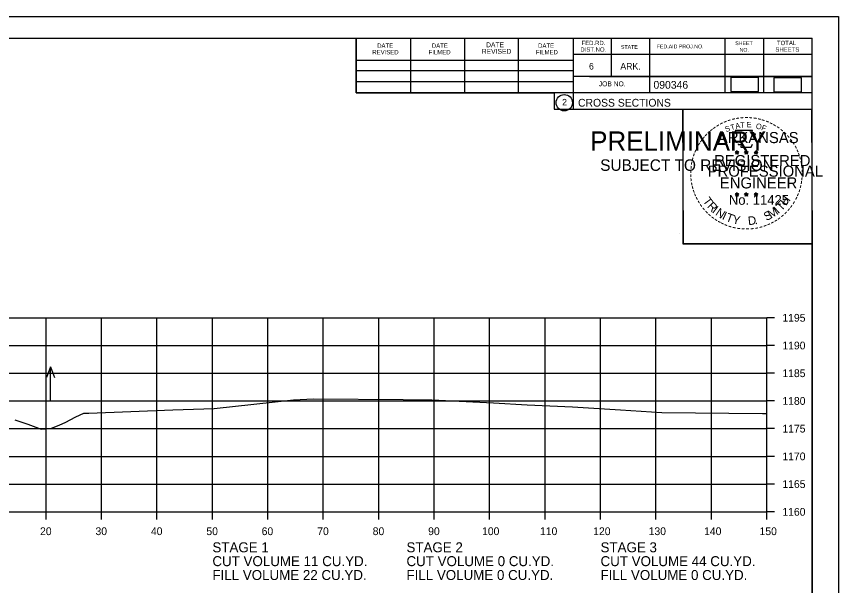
# Model space of a CAD drawing. Extents: x 1368971 to 1374497, y 378717 to 381839.
# Drawn here: x 1371067.4 to 1371215.6, y 378827.8 to 378930.4 of the extents above; entities that cross this region are included whole.
import ezdxf

# ---------------------------------------------------------------- set-up
doc = ezdxf.new("R2010")
doc.units = 0
for name, color, linetype in [('R_Axis', 7, 'Continuous'), ('R_Axis Annot', 7, 'Continuous'), ('R_Border', 7, 'Continuous'), ('R_Border PE', 7, 'Continuous'), ('R_Border Prem', 7, 'Continuous'), ('R_Exist Surface', 7, 'Continuous'), ('R_Grid', 7, 'Continuous'), ('R_No Plot', 7, 'Continuous'), ('R_Water', 7, 'Continuous'), ('R_Water Annot', 7, 'Continuous')]:
    doc.layers.add(name, color=color, linetype=linetype)

msp = doc.modelspace()

# ---------------------------------------------------------------- linework, layer by layer
at = {"layer": 'R_Axis'}
for p, q in [((1371202.71, 378841.06), (1371202.71, 378876.06)), ((1371204.11, 378876.06), (1371202.71, 378876.06)), ((1371204.11, 378871.06), (1371202.71, 378871.06)), ((1371204.11, 378866.06), (1371202.71, 378866.06)), ((1371204.11, 378861.06), (1371202.71, 378861.06)), ((1371204.11, 378856.06), (1371202.71, 378856.06)), ((1371204.11, 378851.06), (1371202.71, 378851.06)), ((1371204.11, 378846.06), (1371202.71, 378846.06)), ((1370902.71, 378841.06), (1371202.71, 378841.06)), ((1371072.71, 378839.66), (1371072.71, 378841.06)), ((1371082.71, 378839.66), (1371082.71, 378841.06)), ((1371092.71, 378839.66), (1371092.71, 378841.06)), ((1371102.71, 378839.66), (1371102.71, 378841.06)), ((1371112.71, 378839.66), (1371112.71, 378841.06)), ((1371122.71, 378839.66), (1371122.71, 378841.06)), ((1371132.71, 378839.66), (1371132.71, 378841.06)), ((1371142.71, 378839.66), (1371142.71, 378841.06)), ((1371152.71, 378839.66), (1371152.71, 378841.06)), ((1371162.71, 378839.66), (1371162.71, 378841.06)), ((1371172.71, 378839.66), (1371172.71, 378841.06)), ((1371182.71, 378839.66), (1371182.71, 378841.06)), ((1371192.71, 378839.66), (1371192.71, 378841.06)), ((1371202.71, 378839.66), (1371202.71, 378841.06)), ((1371204.11, 378841.06), (1371202.71, 378841.06))]:
    msp.add_line(p, q, dxfattribs=at)
at = {"layer": 'R_Border'}
for p, q in [((1370894.71, 378926.52), (1371210.89, 378926.52)), ((1371128.63, 378916.64), (1371128.63, 378926.52)), ((1371138.49, 378916.64), (1371138.49, 378926.32)), ((1371148.25, 378916.64), (1371148.25, 378926.32)), ((1371157.93, 378916.64), (1371157.93, 378926.32)), ((1371167.79, 378926.52), (1371167.79, 378913.72)), ((1371174.63, 378926.52), (1371174.63, 378919.58)), ((1371181.57, 378926.52), (1371181.57, 378916.64)), ((1371195.15, 378926.52), (1371195.15, 378916.64)), ((1371202.09, 378926.52), (1371202.09, 378916.64)), ((1371210.89, 378721.06), (1371210.89, 378926.52)), ((1371128.63, 378922.5), (1371167.79, 378922.5)), ((1371210.89, 378923.58), (1371167.79, 378923.58)), ((1371210.89, 378923.6), (1371210.89, 378923.6)), ((1371128.63, 378920.64), (1371167.79, 378920.64)), ((1371210.89, 378919.58), (1371167.79, 378919.58)), ((1371170.75, 378919.58), (1371210.89, 378919.58)), ((1371128.63, 378916.64), (1371128.63, 378918.7)), ((1371128.63, 378918.7), (1371167.79, 378918.7)), ((1371210.89, 378916.64), (1371128.63, 378916.64)), ((1371167.79, 378913.72), (1371210.89, 378913.72))]:
    msp.add_line(p, q, dxfattribs=at)
msp.add_circle((1371166.17, 378914.86), 1.47, dxfattribs=at)
at = {"layer": 'R_Border PE'}
for p, q in [((1371196.97, 378905.98), (1371197.32, 378905.87)), ((1371196.97, 378905.98), (1371197.23, 378905.93)), ((1371196.97, 378905.98), (1371197.21, 378905.85)), ((1371197.11, 378905.57), (1371197.32, 378905.87)), ((1371197.32, 378906.23), (1371197.28, 378905.98)), ((1371197.32, 378905.87), (1371197.32, 378906.23)), ((1371197.32, 378906.23), (1371197.37, 378905.98)), ((1371197.67, 378905.98), (1371197.32, 378905.87)), ((1371197.54, 378905.57), (1371197.32, 378905.87)), ((1371197.67, 378905.98), (1371197.38, 378905.93)), ((1371197.54, 378905.57), (1371197.4, 378905.86)), ((1371197.67, 378905.98), (1371197.47, 378905.87)), ((1371198.64, 378905.98), (1371198.99, 378905.87)), ((1371198.64, 378905.98), (1371198.9, 378905.93)), ((1371198.64, 378905.98), (1371198.88, 378905.85)), ((1371198.78, 378905.57), (1371198.99, 378905.87)), ((1371198.99, 378906.23), (1371198.95, 378905.98)), ((1371198.99, 378905.87), (1371198.99, 378906.23)), ((1371198.99, 378906.23), (1371199.04, 378905.98)), ((1371199.34, 378905.98), (1371198.99, 378905.87)), ((1371199.21, 378905.57), (1371198.99, 378905.87)), ((1371199.34, 378905.98), (1371199.05, 378905.93)), ((1371199.21, 378905.57), (1371199.07, 378905.86)), ((1371199.34, 378905.98), (1371199.14, 378905.87)), ((1371200.41, 378905.96), (1371200.76, 378905.85)), ((1371200.41, 378905.96), (1371200.66, 378905.92)), ((1371200.41, 378905.96), (1371200.64, 378905.84)), ((1371200.54, 378905.56), (1371200.76, 378905.85)), ((1371200.76, 378906.22), (1371200.72, 378905.97)), ((1371200.76, 378905.85), (1371200.76, 378906.22)), ((1371200.76, 378906.22), (1371200.81, 378905.97)), ((1371201.1, 378905.96), (1371200.76, 378905.85)), ((1371200.97, 378905.56), (1371200.76, 378905.85)), ((1371201.1, 378905.96), (1371200.82, 378905.92)), ((1371200.97, 378905.56), (1371200.83, 378905.85)), ((1371201.1, 378905.96), (1371200.9, 378905.86)), ((1371197.11, 378905.57), (1371197.23, 378905.81)), ((1371197.11, 378905.57), (1371197.32, 378905.79)), ((1371197.54, 378905.57), (1371197.32, 378905.78)), ((1371198.78, 378905.57), (1371198.9, 378905.81)), ((1371198.78, 378905.57), (1371198.99, 378905.79)), ((1371199.21, 378905.57), (1371198.99, 378905.78)), ((1371200.54, 378905.56), (1371200.67, 378905.8)), ((1371200.54, 378905.56), (1371200.75, 378905.77)), ((1371200.97, 378905.56), (1371200.75, 378905.77)), ((1371197.32, 378898.66), (1371197.28, 378898.41)), ((1371197.32, 378898.29), (1371197.32, 378898.66)), ((1371197.32, 378898.66), (1371197.37, 378898.41)), ((1371198.99, 378898.66), (1371198.95, 378898.41)), ((1371198.99, 378898.29), (1371198.99, 378898.66)), ((1371198.99, 378898.66), (1371199.04, 378898.41)), ((1371200.75, 378898.65), (1371200.71, 378898.4)), ((1371200.75, 378898.28), (1371200.75, 378898.65)), ((1371200.75, 378898.65), (1371200.8, 378898.4)), ((1371196.97, 378898.4), (1371197.32, 378898.29)), ((1371196.97, 378898.4), (1371197.22, 378898.36)), ((1371196.97, 378898.4), (1371197.21, 378898.28)), ((1371197.1, 378898), (1371197.32, 378898.29)), ((1371197.1, 378898), (1371197.23, 378898.24)), ((1371197.1, 378898), (1371197.32, 378898.21)), ((1371197.67, 378898.4), (1371197.32, 378898.29)), ((1371197.53, 378898), (1371197.32, 378898.29)), ((1371197.53, 378898), (1371197.32, 378898.21)), ((1371197.67, 378898.4), (1371197.38, 378898.35)), ((1371197.53, 378898), (1371197.39, 378898.29)), ((1371197.67, 378898.4), (1371197.46, 378898.3)), ((1371198.64, 378898.4), (1371198.99, 378898.29)), ((1371198.64, 378898.4), (1371198.89, 378898.36)), ((1371198.64, 378898.4), (1371198.88, 378898.28)), ((1371198.77, 378898), (1371198.99, 378898.29)), ((1371198.77, 378898), (1371198.9, 378898.24)), ((1371198.77, 378898), (1371198.99, 378898.21)), ((1371199.33, 378898.4), (1371198.99, 378898.29)), ((1371199.2, 378898), (1371198.99, 378898.29)), ((1371199.2, 378898), (1371198.99, 378898.21)), ((1371199.33, 378898.4), (1371199.05, 378898.35)), ((1371199.2, 378898), (1371199.06, 378898.29)), ((1371199.33, 378898.4), (1371199.13, 378898.3)), ((1371200.41, 378898.39), (1371200.75, 378898.28)), ((1371200.41, 378898.39), (1371200.66, 378898.35)), ((1371200.41, 378898.39), (1371200.64, 378898.27)), ((1371200.54, 378897.99), (1371200.75, 378898.28)), ((1371200.54, 378897.99), (1371200.66, 378898.23)), ((1371200.54, 378897.99), (1371200.75, 378898.2)), ((1371201.1, 378898.39), (1371200.75, 378898.28)), ((1371200.97, 378897.99), (1371200.75, 378898.28)), ((1371200.97, 378897.99), (1371200.75, 378898.2)), ((1371201.1, 378898.39), (1371200.82, 378898.34)), ((1371200.97, 378897.99), (1371200.83, 378898.28)), ((1371201.1, 378898.39), (1371200.9, 378898.29))]:
    msp.add_line(p, q, dxfattribs=at)
for points in [[(1371197.01, 378909.85), (1371197.28, 378909.03)], [(1371200.53, 378908.93), (1371200.67, 378909.22), (1371199.98, 378909.19), (1371200.13, 378909.85), (1371197.01, 378909.85)], [(1371197.51, 378907.43), (1371197.51, 378907.34), (1371198.07, 378907.33), (1371198.02, 378906.85), (1371199.89, 378906.85), (1371200.09, 378907.39)], [(1371197.32, 378906.23), (1371197.54, 378905.57), (1371196.97, 378905.98), (1371197.67, 378905.98), (1371197.11, 378905.57), (1371197.32, 378906.23)], [(1371198.99, 378906.23), (1371199.21, 378905.57), (1371198.64, 378905.98), (1371199.34, 378905.98), (1371198.78, 378905.57), (1371198.99, 378906.23)], [(1371200.76, 378906.22), (1371200.97, 378905.56), (1371200.41, 378905.96), (1371201.1, 378905.96), (1371200.54, 378905.56), (1371200.76, 378906.22)], [(1371197.32, 378898.66), (1371197.53, 378898), (1371196.97, 378898.4), (1371197.67, 378898.4), (1371197.1, 378898), (1371197.32, 378898.66)], [(1371198.99, 378898.66), (1371199.2, 378898), (1371198.64, 378898.4), (1371199.33, 378898.4), (1371198.77, 378898), (1371198.99, 378898.66)], [(1371200.75, 378898.65), (1371200.97, 378897.99), (1371200.41, 378898.39), (1371201.1, 378898.39), (1371200.54, 378897.99), (1371200.75, 378898.65)]]:
    msp.add_lwpolyline(points, dxfattribs=at)
for centre, radius in [((1371197.32, 378905.86), 0.172), ((1371197.32, 378905.86), 0.145), ((1371197.32, 378905.86), 0.116), ((1371197.32, 378905.86), 0.0991), ((1371197.32, 378905.86), 0.0747), ((1371197.32, 378905.86), 0.0495), ((1371197.32, 378905.86), 0.0296), ((1371198.99, 378905.86), 0.172), ((1371198.99, 378905.86), 0.145), ((1371198.99, 378905.86), 0.116), ((1371198.99, 378905.86), 0.0991), ((1371198.99, 378905.86), 0.0747), ((1371198.99, 378905.86), 0.0495), ((1371198.99, 378905.86), 0.0296), ((1371200.76, 378905.85), 0.172), ((1371200.76, 378905.85), 0.145), ((1371200.76, 378905.85), 0.116), ((1371200.76, 378905.85), 0.0991), ((1371200.76, 378905.85), 0.0747), ((1371200.76, 378905.85), 0.0495), ((1371200.76, 378905.85), 0.0296), ((1371197.32, 378898.29), 0.172), ((1371197.32, 378898.29), 0.145), ((1371198.99, 378898.29), 0.172), ((1371198.99, 378898.29), 0.145), ((1371200.75, 378898.28), 0.172), ((1371200.75, 378898.28), 0.145), ((1371197.32, 378898.29), 0.116), ((1371197.32, 378898.29), 0.0991), ((1371197.32, 378898.29), 0.0747), ((1371197.32, 378898.29), 0.0495), ((1371197.32, 378898.29), 0.0296), ((1371198.99, 378898.29), 0.116), ((1371198.99, 378898.29), 0.0991), ((1371198.99, 378898.29), 0.0747), ((1371198.99, 378898.29), 0.0495), ((1371198.99, 378898.29), 0.0296), ((1371200.75, 378898.28), 0.116), ((1371200.75, 378898.28), 0.0991), ((1371200.75, 378898.28), 0.0747), ((1371200.75, 378898.28), 0.0495), ((1371200.75, 378898.28), 0.0296)]:
    msp.add_circle(centre, radius, dxfattribs=at)
at = {"layer": 'R_Exist Surface'}
msp.add_lwpolyline([(1371067.05, 378857.67), (1371069.43, 378856.86), (1371071.82, 378855.98), (1371072.66, 378856.03), (1371073.54, 378856.06), (1371075.2, 378856.74), (1371076.16, 378857.2), (1371078.08, 378858.17), (1371079.52, 378858.84), (1371080.42, 378858.84), (1371095.54, 378859.47), (1371103.02, 378859.72), (1371117.34, 378861.24), (1371120.93, 378861.44), (1371137.12, 378861.34), (1371142.29, 378861.26), (1371153.41, 378860.74), (1371159.46, 378860.38), (1371167.65, 378859.98), (1371176.32, 378859.44), (1371183.75, 378858.98), (1371201.91, 378858.81), (1371202.61, 378858.77), (1371202.71, 378858.77)], dxfattribs=at)
at = {"layer": 'R_Grid'}
for p, q in [((1370902.71, 378876.06), (1371202.71, 378876.06)), ((1371072.71, 378841.06), (1371072.71, 378876.06)), ((1371082.71, 378841.06), (1371082.71, 378876.06)), ((1371092.71, 378841.06), (1371092.71, 378876.06)), ((1371102.71, 378841.06), (1371102.71, 378876.06)), ((1371112.71, 378841.06), (1371112.71, 378876.06)), ((1371122.71, 378841.06), (1371122.71, 378876.06)), ((1371132.71, 378841.06), (1371132.71, 378876.06)), ((1371142.71, 378841.06), (1371142.71, 378876.06)), ((1371152.71, 378841.06), (1371152.71, 378876.06)), ((1371162.71, 378841.06), (1371162.71, 378876.06)), ((1371172.71, 378841.06), (1371172.71, 378876.06)), ((1371182.71, 378841.06), (1371182.71, 378876.06)), ((1371192.71, 378841.06), (1371192.71, 378876.06)), ((1371202.71, 378841.06), (1371202.71, 378876.06)), ((1370902.71, 378871.06), (1371202.71, 378871.06)), ((1370902.71, 378866.06), (1371202.71, 378866.06)), ((1370902.71, 378861.06), (1371202.71, 378861.06)), ((1370902.71, 378856.06), (1371202.71, 378856.06)), ((1370902.71, 378851.06), (1371202.71, 378851.06)), ((1370902.71, 378846.06), (1371202.71, 378846.06)), ((1370902.71, 378841.06), (1371202.71, 378841.06))]:
    msp.add_line(p, q, dxfattribs=at)
at = {"layer": 'R_No Plot'}
for p, q in [((1370882.31, 378930.42), (1371215.64, 378930.42)), ((1371186.92, 378891.27), (1371186.92, 378891.27))]:
    msp.add_line(p, q, dxfattribs=at)
for points in [[(1370882.3, 378930.42), (1371215.64, 378930.42), (1371215.64, 378717.08), (1370882.3, 378717.08)], [(1371128.63, 378926.52), (1371128.63, 378916.64), (1371164.36, 378916.64), (1371164.36, 378913.72), (1371187.56, 378913.72), (1371187.56, 378889.39), (1371210.89, 378889.39), (1371210.89, 378721.06), (1370894.71, 378721.06), (1370894.71, 378926.52)], [(1371187.56, 378913.72), (1371210.77, 378913.72), (1371210.89, 378889.39), (1371187.68, 378889.39)]]:
    msp.add_lwpolyline(points, close=True, dxfattribs=at)
at = {"layer": 'R_Water'}
for points in [[(1371196.21, 378916.88), (1371201.21, 378916.88), (1371201.21, 378919.38), (1371196.21, 378919.38)], [(1371203.94, 378916.84), (1371208.94, 378916.84), (1371208.94, 378919.34), (1371203.94, 378919.34)]]:
    msp.add_lwpolyline(points, close=True, dxfattribs=at)
at = {"layer": 'R_Water Annot'}
for p, q in [((1371073.51, 378867.23), (1371072.81, 378865.31)), ((1371073.51, 378860.95), (1371073.51, 378867.23)), ((1371073.51, 378867.23), (1371074.21, 378865.31))]:
    msp.add_line(p, q, dxfattribs=at)

# ---------------------------------------------------------------- texts
at = {"layer": 'R_Axis Annot'}
for s, height, p in [('1195', 1.4, (1371205.51, 378875.36)), ('1190', 1.4, (1371205.51, 378870.36)), ('1185', 1.4, (1371205.51, 378865.36)), ('1180', 1.4, (1371205.51, 378860.36)), ('1175', 1.4, (1371205.51, 378855.36)), ('1170', 1.4, (1371205.51, 378850.36)), ('1165', 1.4, (1371205.51, 378845.36)), ('1160', 1.4, (1371205.51, 378840.36)), ('20', 1.4, (1371071.62, 378836.86)), ('30', 1.4, (1371081.62, 378836.86)), ('40', 1.4, (1371091.62, 378836.86)), ('50', 1.4, (1371101.62, 378836.86)), ('60', 1.4, (1371111.59, 378836.86)), ('70', 1.4, (1371121.62, 378836.86)), ('80', 1.4, (1371131.62, 378836.86)), ('90', 1.4, (1371141.62, 378836.86)), ('100', 1.4, (1371151.34, 378836.86)), ('110', 1.4, (1371161.79, 378836.86)), ('120', 1.4, (1371171.39, 378836.86)), ('130', 1.4, (1371181.39, 378836.86)), ('140', 1.4, (1371191.39, 378836.86)), ('150', 1.4, (1371201.39, 378836.86)), ('STAGE 1', 1.8, (1371102.71, 378833.76)), ('STAGE 2', 1.8, (1371137.71, 378833.76)), ('STAGE 3', 1.8, (1371172.71, 378833.76)), ('CUT VOLUME 11 CU.YD.', 1.8, (1371102.71, 378831.26)), ('CUT VOLUME 0 CU.YD.', 1.8, (1371137.71, 378831.26)), ('CUT VOLUME 44 CU.YD.', 1.8, (1371172.71, 378831.26)), ('FILL VOLUME 22 CU.YD.', 1.8, (1371102.71, 378828.76)), ('FILL VOLUME 0 CU.YD.', 1.8, (1371137.71, 378828.76)), ('FILL VOLUME 0 CU.YD.', 1.8, (1371172.71, 378828.76))]:
    msp.add_text(s, height=height, dxfattribs=at).set_placement(p)
at = {"layer": 'R_Border'}
for s, height, p in [('DATE', 0.782, (1371132.43, 378924.76)), ('DATE', 0.782, (1371142.29, 378924.76)), ('DATE', 0.879, (1371152.07, 378924.86)), ('DATE', 0.782, (1371161.45, 378924.76)), ('FED.RD.', 0.782, (1371169.27, 378925.24)), ('STATE', 0.684, (1371176.39, 378924.56)), ('FED.AID PROJ.NO.', 0.684, (1371182.85, 378924.66)), ('SHEET', 0.684, (1371197.01, 378925.24)), ('TOTAL', 0.782, (1371204.53, 378925.24)), ('REVISED', 0.782, (1371131.55, 378923.58)), ('FILMED', 0.782, (1371141.71, 378923.58)), ('REVISED', 0.879, (1371151.29, 378923.68)), ('FILMED', 0.782, (1371161.05, 378923.58)), ('DIST.NO.', 0.782, (1371169.07, 378924.06)), ('NO.', 0.684, (1371197.79, 378924.06)), ('SHEETS', 0.782, (1371204.25, 378924.06)), ('6', 1.17, (1371170.63, 378920.84)), ('ARK.', 1.172, (1371176.29, 378920.84)), ('JOB NO.', 0.879, (1371172.39, 378917.82)), ('2', 1.17, (1371165.79, 378914.37)), ('CROSS SECTIONS', 1.4, (1371168.65, 378914.15))]:
    msp.add_text(s, height=height, dxfattribs=at).set_placement(p)
msp.add_text('090346', height=1.4, rotation=360, dxfattribs=at).set_placement((1371182.26, 378917.38))
at = {"layer": 'R_Border PE'}
for s, height, rotation, p in [('-', 1.6, 19.1761, (1371195.76, 378910.98)), ('-', 1.6, 13.6301, (1371196.51, 378911.22)), ('-', 1.6, 10.2193, (1371197.19, 378911.38)), ('-', 1.6, 5.8968, (1371197.92, 378911.49)), ('-', 1.6, 0.1862, (1371198.69, 378911.57)), ('-', 1.6, 357.743, (1371199.41, 378911.55)), ('-', 1.6, 352.1617, (1371200.16, 378911.5)), ('-', 1.6, 347.2049, (1371200.88, 378911.38)), ('-', 1.6, 342.3362, (1371201.51, 378911.23)), ('-', 1.6, 36.2317, (1371193.32, 378909.63)), ('-', 1.6, 34.0636, (1371193.9, 378910.03)), ('-', 1.6, 28.7918, (1371194.49, 378910.4)), ('-', 1.6, 24.3072, (1371195.13, 378910.71)), ('S', 1, 21.594, (1371195.37, 378909.53)), ('T', 1, 16.4036, (1371196.28, 378909.86)), ('A', 1, 11.2132, (1371197.11, 378910.11)), ('T', 1, 6.0228, (1371197.96, 378910.28)), ('E', 1, 0.8323, (1371199.06, 378910.39)), ('O', 1, 350.4515, (1371200.67, 378910.18)), ('F', 1, 340.0707, (1371201.62, 378909.95)), ('-', 1.6, 337.8551, (1371202.25, 378911.01)), ('-', 1.6, 334.1211, (1371202.88, 378910.73)), ('-', 1.6, 329.6409, (1371203.46, 378910.45)), ('-', 1.6, 325.8627, (1371204.1, 378910.09)), ('-', 1.6, 50.6142, (1371191.56, 378907.87)), ('-', 1.6, 48.423, (1371191.96, 378908.36)), ('-', 1.6, 42.9622, (1371192.41, 378908.84)), ('-', 1.6, 38.9507, (1371192.84, 378909.25)), ('-', 1.6, 320.5297, (1371204.71, 378909.66)), ('-', 1.6, 315.5786, (1371205.31, 378909.18)), ('-', 1.6, 309.8797, (1371205.88, 378908.63)), ('-', 1.6, 58.0706, (1371190.82, 378906.78)), ('-', 1.6, 54.2325, (1371191.15, 378907.3)), ('-', 1.6, 306.6522, (1371206.4, 378908.02)), ('-', 1.4, 303.6753, (1371206.89, 378907.46)), ('-', 1.6, 67.7743, (1371190.25, 378905.55)), ('-', 1.6, 62.8713, (1371190.51, 378906.16)), ('-', 1.6, 299.6684, (1371207.21, 378906.85)), ('-', 1.6, 294.6628, (1371207.53, 378906.24)), ('-', 1.6, 75.461, (1371189.83, 378904.21)), ('-', 1.6, 72.3945, (1371190.03, 378904.92)), ('-', 1.6, 290.5728, (1371207.79, 378905.66)), ('-', 1.6, 285.1233, (1371208.02, 378905.08)), ('-', 1.6, 280.5493, (1371208.22, 378904.34)), ('-', 1.6, 85.1863, (1371189.63, 378902.8)), ('-', 1.6, 81.2013, (1371189.7, 378903.5)), ('-', 1.6, 276.5962, (1371208.38, 378903.57)), ('-', 1.6, 94.1959, (1371189.64, 378901.38)), ('-', 1.6, 89.0622, (1371189.6, 378902.1)), ('-', 1.6, 263.5172, (1371208.46, 378901.55)), ('-', 1.6, 274.3301, (1371208.44, 378902.85)), ('-', 1.6, 269.9407, (1371208.48, 378902.22)), ('-', 1.6, 98.9479, (1371189.71, 378900.71)), ('-', 1.6, 101.7149, (1371189.84, 378899.98)), ('-', 1.6, 255.7626, (1371208.28, 378900.22)), ('-', 1.6, 260.9953, (1371208.39, 378900.9)), ('-', 1.6, 105.4578, (1371190, 378899.38)), ('-', 1.6, 109.0874, (1371190.22, 378898.75)), ('-', 1.6, 114.0643, (1371190.47, 378898.16)), ('-', 1.6, 247.8887, (1371207.87, 378898.83)), ('-', 1.6, 252.8681, (1371208.1, 378899.5)), ('-', 1.6, 115.7288, (1371190.78, 378897.54)), ('-', 1.6, 120.4471, (1371191.14, 378896.95)), ('T', 1.54, 306.0406, (1371191.08, 378897.13)), ('R', 1.54, 314.005, (1371191.84, 378896.08)), ('T', 1.54, 46.6444, (1371205.31, 378895.22)), ('H', 1.54, 54.6088, (1371206.2, 378896.17)), ('-', 1.6, 239.0712, (1371207.22, 378897.44)), ('-', 1.6, 244.6197, (1371207.61, 378898.2)), ('-', 1.6, 125.8934, (1371191.54, 378896.39)), ('-', 1.6, 130.7181, (1371192, 378895.84)), ('I', 1.54, 321.9694, (1371192.74, 378895.15)), ('N', 1.54, 326.5002, (1371193.31, 378894.68)), ('M', 1.54, 32.6563, (1371203.46, 378893.9)), ('I', 1.54, 42.1136, (1371204.75, 378894.75)), ('-', 1.6, 231.2538, (1371206.39, 378896.23)), ('-', 1.6, 233.8452, (1371206.82, 378896.79)), ('-', 1.6, 134.2238, (1371192.52, 378895.29)), ('-', 1.6, 138.9338, (1371193.04, 378894.83)), ('-', 1.6, 144.6463, (1371193.6, 378894.42)), ('I', 1.54, 335.3603, (1371194.52, 378893.89)), ('T', 1.54, 339.8912, (1371195.18, 378893.57)), ('Y', 1.54, 347.8556, (1371196.39, 378893.12)), ('D', 1.54, 6.3969, (1371199.38, 378892.76)), ('S', 1.54, 26.9312, (1371202.62, 378893.49)), ('-', 1.6, 215.7363, (1371204.84, 378894.68)), ('-', 1.6, 221.0851, (1371205.39, 378895.15)), ('-', 1.6, 225.7653, (1371205.91, 378895.66)), ('-', 1.6, 148.0898, (1371194.16, 378894.05)), ('-', 1.6, 151.5704, (1371194.74, 378893.73)), ('-', 1.6, 154.6002, (1371195.26, 378893.48)), ('-', 1.6, 158.5612, (1371195.88, 378893.23)), ('-', 1.6, 162.7983, (1371196.57, 378893.01)), ('.', 1.54, 13.7642, (1371200.57, 378892.89)), ('-', 1.6, 195.4743, (1371201.82, 378893.11)), ('-', 1.6, 200.7184, (1371202.5, 378893.36)), ('-', 1.6, 204.2516, (1371203.12, 378893.63)), ('-', 1.6, 207.3568, (1371203.74, 378893.95)), ('-', 1.6, 212.2491, (1371204.3, 378894.29)), ('-', 1.6, 167.5555, (1371197.29, 378892.85)), ('-', 1.6, 173.1155, (1371198.06, 378892.74)), ('-', 1.6, 176.5183, (1371198.81, 378892.69)), ('-', 1.6, 181.5918, (1371199.55, 378892.71)), ('-', 1.6, 185.8167, (1371200.36, 378892.78)), ('-', 1.6, 191.2858, (1371201.1, 378892.91))]:
    msp.add_text(s, height=height, rotation=rotation, dxfattribs=at).set_placement(p)
for s, height, p in [('ARKANSAS', 2, (1371193.87, 378907.57)), ('DWB', 0.01, (1371197.31, 378905.86)), ('DWB', 0.01, (1371198.98, 378905.86)), ('DWB', 0.01, (1371200.74, 378905.85)), ('REGISTERED', 2, (1371193.19, 378903.42)), ('PROFESSIONAL', 2, (1371192.04, 378901.51)), ('ENGINEER', 2, (1371194.23, 378899.39)), ('No. 11425', 1.757, (1371195.86, 378896.44)), ('DWB', 0.01, (1371197.31, 378898.29)), ('DWB', 0.01, (1371198.97, 378898.29)), ('DWB', 0.01, (1371200.74, 378898.28))]:
    msp.add_text(s, height=height, dxfattribs=at).set_placement(p)
at = {"layer": 'R_Border Prem'}
for s, height, p in [('PRELIMINARY', 3.5, (1371170.84, 378906.18)), ('DWB', 0.01, (1371171.59, 378908.03)), ('SUBJECT TO REVISION', 2.0751, (1371172.65, 378902.56))]:
    msp.add_text(s, height=height, dxfattribs=at).set_placement(p)

doc.saveas('drawing.dxf')
